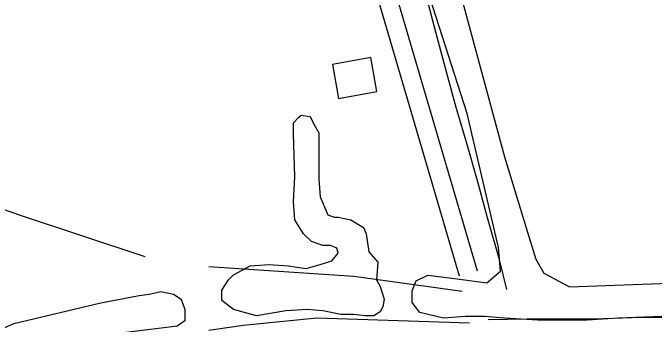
# Model space of a CAD drawing. Extents: x 3187622 to 3225504, y 800805 to 826213.
# Drawn here: x 3192699 to 3193741, y 814067 to 814572 of the extents above; entities that cross this region are included whole.
import ezdxf

# ---------------------------------------------------------------- set-up
doc = ezdxf.new("R2010")
doc.units = 0
for name, color, linetype in [('V-BLDG-OTLN', 7, 'Continuous'), ('V-ROAD-CNTR', 7, 'Continuous'), ('V-SITE-VEGE', 7, 'Continuous'), ('V-TOPO-SHOR', 7, 'Continuous')]:
    doc.layers.add(name, color=color, linetype=linetype)

msp = doc.modelspace()

# ---------------------------------------------------------------- linework, layer by layer
at = {"layer": 'V-BLDG-OTLN'}
msp.add_lwpolyline([(3193280.4, 814499.8), (3193218.2, 814488.6), (3193228.1, 814433.3), (3193290.3, 814444.5)], close=True, dxfattribs=at)
at = {"layer": 'V-ROAD-CNTR'}
for points in [[(3193288.2, 815420), (3193282, 815377.7), (3193271.4, 815333.8), (3193256, 815295.2), (3193239.7, 815271.8), (3193230.4, 815259.7), (3193216.2, 815239.9), (3193182.4, 815189.1), (3193158.3, 815172.3), (3193156.4, 815167.2), (3193158.8, 815155.6), (3193453.1, 814153.7)], [(3193256.1, 815398.2), (3193242.7, 815342.9), (3193229.4, 815309.5), (3193215.5, 815289.5), (3193206.4, 815277.6), (3193191.5, 815256.9), (3193160.6, 815210.4), (3193133.6, 815191.6), (3193125.2, 815169.7), (3193129.7, 815148.3), (3193424.3, 814145.3)]]:
    msp.add_lwpolyline(points, dxfattribs=at)
at = {"layer": 'V-SITE-VEGE'}
for points in [[(3193421, 814623.1), (3193497.7, 814338.6), (3193532.9, 814223.6), (3193548.8, 814172.4), (3193561.6, 814150)], [(3194005.7, 814089.3), (3193683, 814076.5), (3193631.9, 814073.3), (3193552, 814073.3), (3193497.7, 814076.5), (3193465.8, 814079.7), (3193433.8, 814079.7), (3193398.7, 814076.5), (3193360.3, 814086.1), (3193347.6, 814102.1), (3193347.6, 814121.3), (3193354, 814137.3), (3193373.1, 814146.8), (3193421, 814140.5), (3193469, 814134.1), (3193491.3, 814153.2), (3193488.1, 814191.6), (3193437, 814408.9), (3193376.3, 814597.5)], [(3193561.6, 814150), (3193603.2, 814127.7), (3194120.7, 814146.8)]]:
    msp.add_lwpolyline(points, dxfattribs=at)
for points in [[(3193291.7, 814167.8), (3193289.6, 814138.7), (3193295.8, 814128.3), (3193302.1, 814107.6), (3193300, 814095.2), (3193295.8, 814086.9), (3193285.5, 814080.6), (3193271, 814080.6), (3193252.3, 814082.7), (3193231.6, 814082.7), (3193202.5, 814088.9), (3193177.6, 814091), (3193142.4, 814088.9), (3193094.7, 814080.6), (3193057.4, 814091), (3193038.7, 814105.5), (3193038.7, 814122.1), (3193049.1, 814138.7), (3193057.4, 814147), (3193084.3, 814161.5), (3193115.4, 814163.6), (3193146.5, 814161.5), (3193175.6, 814157.4), (3193198.4, 814163.6), (3193217, 814169.8), (3193227.4, 814182.3), (3193225.3, 814190.6), (3193215, 814194.7), (3193202.5, 814194.7), (3193183.9, 814201), (3193171.4, 814213.4), (3193156.9, 814236.2), (3193154.8, 814265.3), (3193156.9, 814306.8), (3193154.8, 814375.2), (3193154.8, 814393.9), (3193163.1, 814402.2), (3193167.3, 814406.3), (3193181.8, 814404.2), (3193188, 814391.8), (3193196.3, 814377.3), (3193196.3, 814358.6), (3193196.3, 814327.5), (3193196.3, 814302.6), (3193198.4, 814273.6), (3193210.8, 814244.5), (3193221.2, 814240.4), (3193227.4, 814240.4), (3193248.1, 814236.2), (3193268.9, 814223.8), (3193273, 814213.4), (3193277.2, 814184.4)], [(3192841.7, 814101.4), (3192903.9, 814113.8), (3192920.5, 814115.9), (3192939.2, 814120.1), (3192959.9, 814115.9), (3192972.4, 814107.6), (3192978.6, 814091), (3192978.6, 814072.3), (3192966.1, 814064), (3192883.2, 814053.7), (3192835.5, 814037.1), (3192731.8, 814001.8), (3192684.1, 813981.1), (3192628.1, 813985.2), (3192615.7, 814001.8), (3192615.7, 814016.3), (3192626.1, 814035), (3192648.9, 814045.4), (3192700.7, 814068.2)]]:
    msp.add_lwpolyline(points, close=True, dxfattribs=at)
at = {"layer": 'V-TOPO-SHOR'}
for points in [[(3193247.5, 814957.3), (3193267.2, 814912.5), (3193282.3, 814876.9), (3193296.8, 814837.4), (3193309, 814796.9), (3193329.9, 814736.3), (3193343.2, 814694.8), (3193357, 814644.4), (3193371.6, 814595.3), (3193385.9, 814541.3), (3193403.5, 814475), (3193418.6, 814419.1), (3193436.6, 814359.1), (3193454.2, 814296.3), (3193469.4, 814240.1), (3193488.8, 814174.1), (3193501.2, 814123)], [(3191861.9, 814392.5), (3192017.8, 814420.5), (3192157.7, 814436.5), (3192261.6, 814436.5), (3192349.6, 814392.5), (3192493.5, 814320.6), (3192709.4, 814244.6), (3192913.2, 814176.6)], [(3193017.2, 814160.6), (3193253, 814144.7), (3193428.9, 814120.7)], [(3193471.4, 814074.7), (3193534, 814075.6), (3193643.4, 814075.7), (3193704.9, 814077.8), (3193760.1, 814078.4), (3193829.4, 814078.4), (3193900, 814081.5), (3193959.1, 814082.1), (3194025.4, 814085.3), (3194091.2, 814087.7), (3194177.4, 814090.6)], [(3193440.9, 814068.7), (3193193.1, 814076.7), (3193073.1, 814064.7), (3193017.2, 814056.7)]]:
    msp.add_lwpolyline(points, dxfattribs=at)

doc.saveas('drawing.dxf')
